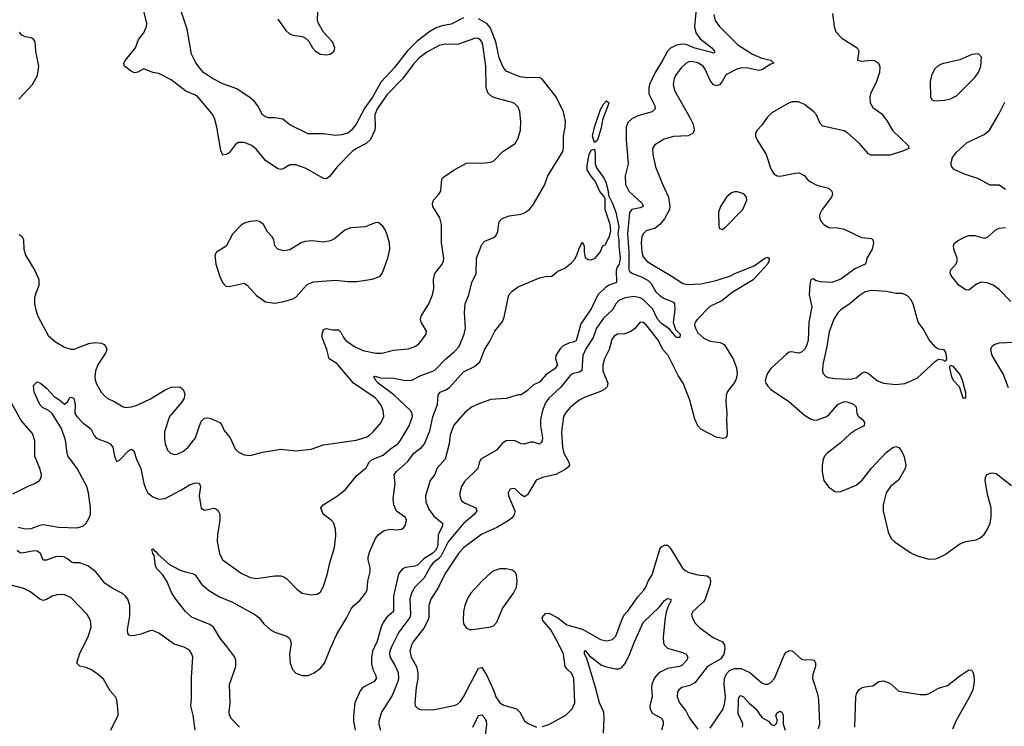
# Model space of a CAD drawing. Header units: inches. Extents: x 1682530 to 1839546, y 640742 to 791647.
# Tile 628 of 656: x 1782375 to 1788843, y 693896 to 698536. Entities that reach past the tile are written whole.
import ezdxf

# ---------------------------------------------------------------- set-up
doc = ezdxf.new("R2010")
doc.units = ezdxf.units.IN
doc.header["$MEASUREMENT"] = 0
doc.layers.add('B7689', color=7, linetype='Continuous')

msp = doc.modelspace()

# ---------------------------------------------------------------- linework, layer by layer
at = {"layer": 'B7689', "color": 5}
for points, elevation in [([(1782370, 697126), (1782390, 697113.4), (1782400.3, 697090), (1782402.6, 697030), (1782412.3, 696990), (1782475.3, 696890), (1782501.6, 696830), (1782501.6, 696790), (1782479.9, 696740.1), (1782473.1, 696710), (1782472.8, 696670), (1782480.2, 696630), (1782493.2, 696590), (1782562.9, 696462.9), (1782610, 696419.6), (1782670, 696385.3), (1782710, 696371.8), (1782732.5, 696372.5), (1782830, 696409), (1782870, 696416), (1782912.8, 696412.8), (1782930, 696403), (1782941.6, 696390), (1782947, 696370), (1782940.3, 696350), (1782887.2, 696270), (1782872, 696230), (1782867.5, 696192.5), (1782870.3, 696170), (1782881.4, 696141.4), (1782910.2, 696090.2), (1782930, 696068.7), (1782950, 696051.8), (1783005.4, 696025.4), (1783050, 695995.5), (1783070.5, 695990.5), (1783110, 695994.3), (1783150, 696007.5), (1783233.5, 696046.5), (1783330, 696105.3), (1783370, 696123.7), (1783426, 696126), (1783448.5, 696108.5), (1783459.5, 696079.5), (1783455.8, 696050), (1783438, 696022), (1783359.5, 695930), (1783327, 695830), (1783325.5, 695785.5), (1783330.4, 695750.4), (1783344.9, 695710), (1783364.7, 695690), (1783390, 695680.7), (1783410, 695682), (1783450, 695703), (1783482, 695730), (1783530, 695790.6), (1783555.1, 695870), (1783570, 695902), (1783590, 695919.5), (1783610, 695921.7), (1783630, 695917.4), (1783690.6, 695890), (1783705.5, 695870), (1783718.7, 695838.7), (1783757.6, 695790), (1783790, 695718.8), (1783810, 695699.1), (1783850, 695679.3), (1783890, 695673.7), (1783970, 695695.3), (1784090, 695716.9), (1784190, 695704.9), (1784290, 695716.5), (1784370, 695745.3), (1784585.7, 695774.3), (1784650, 695795), (1784672.5, 695807.5), (1784697.4, 695830), (1784748.6, 695891.4), (1784766.2, 695930), (1784763.4, 695970), (1784750, 696002), (1784730, 696031.8), (1784710, 696052.2), (1784568.8, 696148.8), (1784457.8, 696277.8), (1784407.2, 696310), (1784392.6, 696370), (1784363, 696450), (1784362, 696470), (1784370, 696501.3), (1784390, 696509.1), (1784430, 696499), (1784470, 696500.3), (1784485, 696485), (1784501.8, 696450), (1784517.6, 696430), (1784570, 696393.1), (1784630, 696363.9), (1784713.8, 696346.2), (1784753, 696347), (1784830, 696367), (1784930, 696375.6), (1784970, 696390.3), (1784994.2, 696405.8), (1785010, 696422.4), (1785045.1, 696470), (1785048.2, 696490), (1785012.4, 696550), (1785008.3, 696570), (1785012.4, 696590), (1785061.8, 696670), (1785087, 696730), (1785096.2, 696770), (1785093.1, 696830), (1785101.1, 696870), (1785151.2, 696930), (1785159.7, 696950), (1785161.5, 696970), (1785145.3, 697070), (1785145.3, 697190), (1785133.9, 697233.9), (1785090, 697309.4), (1785086.6, 697330), (1785094, 697350), (1785129.4, 697390), (1785140.9, 697410), (1785147.3, 697490), (1785158, 697502), (1785230, 697550.3), (1785310, 697593.1), (1785330, 697596.5), (1785410, 697594), (1785470, 697600.4), (1785490, 697608.4), (1785549.4, 697670), (1785630, 697723), (1785650, 697758.8), (1785664.4, 697810), (1785667, 697867), (1785661.1, 697930), (1785650, 697960.9), (1785624.9, 697984.9), (1785610, 697992.6), (1785490, 698023.9), (1785470, 698035.6), (1785450, 698055.1), (1785440.2, 698090), (1785438.1, 698230), (1785416.3, 698370), (1785410.9, 698390.9), (1785401.9, 698401.9), (1785390, 698412.5), (1785370, 698415.2), (1785250, 698373), (1785170, 698375), (1785130, 698366.5), (1785050, 698322.1), (1784996.6, 698283.4), (1784958.8, 698241.2), (1784890, 698148.4), (1784790, 698044.3), (1784724.3, 697950), (1784708.2, 697910), (1784710.7, 697830), (1784707.5, 697810), (1784678.6, 697750), (1784650, 697722), (1784586.9, 697690), (1784559.7, 697670), (1784460.7, 697570), (1784410, 697506.3), (1784390, 697491.2), (1784370, 697492.6), (1784257.7, 697557.7), (1784190, 697582.7), (1784150, 697581.7), (1784110, 697558), (1784090, 697551.2), (1784070, 697557.2), (1783990, 697611.2), (1783930, 697683.5), (1783900.5, 697710), (1783850, 697729.8), (1783810, 697729.7), (1783790, 697713.6), (1783750, 697661.6), (1783730, 697649.6), (1783710, 697646), (1783696.3, 697676.3), (1783670.7, 697830.7), (1783654.7, 697890), (1783638.6, 697918.6), (1783545.1, 698030), (1783530, 698041.3), (1783466.3, 698066.3), (1783370, 698140.7), (1783290, 698181.6), (1783250, 698189.6), (1783190, 698213.3), (1783150, 698191.6), (1783130, 698187.8), (1783110, 698195.8), (1783062.9, 698230), (1783058, 698250), (1783069.7, 698270), (1783136, 698350), (1783154.5, 698405.5), (1783191.2, 698450), (1783208.2, 698490), (1783209.7, 698510), (1783182.5, 698630)], 580), ([(1785290, 698547), (1785210, 698506.4), (1785150, 698495.9), (1785110, 698482.7), (1785070, 698458.5), (1784985.1, 698394.9), (1784920.3, 698330), (1784838.2, 698221.8), (1784750, 698126.9), (1784692.1, 698027.9), (1784643.3, 697956.7), (1784585.8, 697850), (1784552, 697808), (1784530, 697790.8), (1784490, 697779.3), (1784450, 697776), (1784370, 697785.3), (1784270, 697787.1), (1784150, 697845.6), (1784102.7, 697882.7), (1784051.5, 697891.5), (1784010, 697892), (1783990, 697898), (1783969.3, 697910), (1783939.5, 697970), (1783918, 697998), (1783890, 698023.7), (1783801.4, 698081.4), (1783710, 698114.8), (1783641.3, 698150), (1783583.1, 698190), (1783550, 698228.3), (1783530, 698256.3), (1783503.5, 698310), (1783474.6, 698474.6), (1783424.5, 698624.5)], 560), ([(1786821.7, 698630), (1786807.3, 698490), (1786817.4, 698450), (1786845.2, 698410), (1786920.8, 698350), (1786939.5, 698330), (1786939, 698321), (1786930, 698315.1), (1786921, 698321), (1786810, 698347.8), (1786752.3, 698372.3), (1786730, 698375.6), (1786690, 698368.5), (1786650, 698349.8), (1786630.5, 698329.5), (1786596.5, 698263.5), (1786548.6, 698190), (1786511.9, 698110), (1786507.4, 698087.4), (1786508.4, 698050), (1786546.5, 697970), (1786548.7, 697950), (1786530.2, 697929.8), (1786435.2, 697904.8), (1786395.4, 697884.6), (1786370, 697860.5), (1786359.3, 697830), (1786358.9, 697750), (1786372.8, 697590), (1786352, 697510), (1786353.9, 697453.9), (1786376.3, 697410), (1786464.5, 697330), (1786470.2, 697310), (1786450, 697300.7), (1786395.3, 697290), (1786379.8, 697270), (1786366.8, 697130), (1786375.5, 697010), (1786376.4, 696896.4), (1786383.2, 696883.2), (1786399.6, 696870), (1786464.8, 696844.8), (1786503.5, 696823.5), (1786523.3, 696803.3), (1786554.3, 696750), (1786582.5, 696722.5), (1786610, 696704.7), (1786670, 696681), (1786676.3, 696670), (1786679.6, 696630), (1786668.1, 696548.1), (1786682.7, 696502.7), (1786714.7, 696470), (1786711.2, 696450), (1786690, 696449), (1786642.9, 696502.9), (1786590, 696540.1), (1786565.5, 696570), (1786535.2, 696635.2), (1786470, 696699.2), (1786450, 696710.3), (1786410, 696718.3), (1786352.2, 696710), (1786310, 696691.9), (1786291.7, 696670), (1786269.3, 696630), (1786210, 696576.3), (1786164.6, 696510), (1786141.2, 696450), (1786092.8, 696370), (1786075.1, 696330), (1786067.5, 696232.5), (1786050, 696221.6), (1786010, 696213.5), (1785990, 696199.3), (1785930, 696123.2), (1785850.2, 696050), (1785830, 696019.7), (1785809.5, 695970), (1785795.5, 695910), (1785795.2, 695870), (1785808.5, 695790), (1785807.8, 695770), (1785800.7, 695759.3), (1785790, 695749.8), (1785750, 695761.2), (1785730, 695761.4), (1785689.7, 695749.7), (1785670, 695751.3), (1785629.7, 695769.7), (1785590, 695772.8), (1785570.3, 695769.7), (1785545.7, 695754.3), (1785507.3, 695710), (1785403.8, 695650), (1785392.9, 695627.1), (1785384.2, 695590), (1785296.7, 695503.3), (1785277.6, 695470), (1785266.7, 695430), (1785266.4, 695410), (1785277.5, 695377.5), (1785300.4, 695360.4), (1785371.3, 695331.3), (1785377.8, 695310), (1785363.5, 695290), (1785290, 695226.8), (1785206.7, 695130), (1785190, 695107.2), (1785144.5, 695015.5), (1785125.2, 694994.8), (1785091.3, 694970), (1785074.7, 694950), (1785032.4, 694870), (1784970.2, 694810), (1784949.1, 694770.9), (1784938.3, 694730), (1784943.3, 694630), (1784938.9, 694610), (1784866.3, 694513.7), (1784818.6, 694421.4), (1784806.9, 694390), (1784804.1, 694370), (1784807.6, 694347.6), (1784844, 694290), (1784860.5, 694250), (1784863.2, 694210), (1784859.1, 694190), (1784821.6, 694098.4), (1784752.8, 693990), (1784735, 693930), (1784733.2, 693910), (1784744.2, 693870)], 560), ([(1784070, 698540.3), (1784124.2, 698464.2), (1784145.5, 698445.5), (1784170, 698434.6), (1784230, 698425.6), (1784250, 698417.3), (1784274, 698394), (1784299.3, 698350), (1784318, 698330), (1784350, 698309.5), (1784390, 698304.4), (1784414, 698310), (1784430, 698319.6), (1784441.1, 698330), (1784445.1, 698350), (1784429.8, 698390), (1784370, 698453.8), (1784337, 698510), (1784330.5, 698530), (1784333.5, 698590)], 560), ([(1786934.5, 698570), (1786944.5, 698530), (1786972.4, 698490), (1787093.4, 698370), (1787189.7, 698309.7), (1787250, 698282.5), (1787310.3, 698270), (1787328.2, 698250), (1787310, 698243.4), (1787250, 698206.1), (1787230, 698202), (1787150, 698219.2), (1787110, 698216.6), (1787086, 698210), (1787021.8, 698178.2), (1787011.3, 698168.7), (1786990, 698129.6), (1786971.9, 698108.1), (1786950, 698102), (1786930, 698111.3), (1786910, 698136.3), (1786877.8, 698210), (1786864.7, 698230), (1786830, 698252.2), (1786790, 698260.7), (1786770, 698258.4), (1786750, 698247.7), (1786721, 698219), (1786683.8, 698170), (1786674, 698150), (1786668.3, 698110), (1786675.8, 698070), (1786780.2, 697890), (1786798.9, 697850), (1786806.4, 697810), (1786798, 697790), (1786766.8, 697773.2), (1786670, 697769.1), (1786608.8, 697751.2), (1786546.5, 697713.5), (1786531.7, 697690), (1786533.4, 697650), (1786551.3, 697570), (1786596.6, 697456.6), (1786637.8, 697370), (1786646.2, 697310), (1786643.2, 697290), (1786611.8, 697228.2), (1786580.3, 697190), (1786550, 697167.7), (1786490.2, 697149.8), (1786470, 697129.5), (1786461.8, 697110), (1786457.7, 697070), (1786460.9, 697010), (1786470, 696978.7), (1786494.3, 696950), (1786524.9, 696930), (1786654.8, 696854.8), (1786730, 696804.9), (1786757.3, 696797.3), (1786850, 696800.6), (1786950, 696823), (1787045.4, 696854.6), (1787073.6, 696870), (1787200.6, 696919.4), (1787270, 696970.2), (1787290, 696977.6), (1787299, 696970), (1787297.2, 696950), (1787287.5, 696930), (1787192.5, 696827.5), (1787055.2, 696744.8), (1786987.8, 696690), (1786908.1, 696651.9), (1786827.1, 696570), (1786812.8, 696550), (1786807.6, 696532.4), (1786813.4, 696510), (1786830, 696480.7), (1786870, 696443.7), (1786910, 696425.8), (1786976.6, 696416.6), (1787003.4, 696403.4), (1787061, 696310), (1787082.8, 696250), (1787088, 696210), (1787081.8, 696178.2), (1787070, 696152.9), (1787024.8, 696095.2), (1787016.2, 696070), (1787014, 696030), (1787020.8, 695950), (1787018, 695910), (1787023, 695817), (1787019.5, 695800.5), (1787010.4, 695789.6), (1786994.2, 695785.8), (1786950, 695794), (1786850, 695847.3), (1786830, 695869.5), (1786810, 695912), (1786776.6, 696036.6), (1786732.7, 696150), (1786699.6, 696199.6), (1786634.6, 696330), (1786598.9, 696370), (1786570.4, 696430.4), (1786490, 696532.8), (1786470, 696547.6), (1786450, 696549.5), (1786413.4, 696506.6), (1786390, 696487.4), (1786350, 696474), (1786302.8, 696470), (1786281.1, 696458.9), (1786265, 696435), (1786248.3, 696370), (1786216.9, 696310), (1786204.7, 696270), (1786205, 696230), (1786238.7, 696150), (1786234.4, 696125.6), (1786219.6, 696110), (1786190, 696093.7), (1786090, 696057.4), (1786050, 696037.8), (1785990, 695988.5), (1785962.9, 695957.1), (1785948.2, 695930), (1785935, 695830), (1785940.2, 695730), (1785949.3, 695690), (1785982.7, 695630), (1785986, 695610), (1785980.2, 695599.8), (1785958.5, 695581.5), (1785897.3, 695550), (1785810, 695528.9), (1785768.7, 695511.3), (1785710, 695415.1), (1785690, 695403.7), (1785670, 695415.1), (1785630, 695455.6), (1785610, 695458.4), (1785594.8, 695450), (1785583.8, 695430), (1785586, 695410), (1785626.9, 695310), (1785625.8, 695290), (1785615.3, 695270), (1785591.1, 695248.9), (1785510, 695201.5), (1785410, 695157.7), (1785290, 695068.1), (1785257.7, 695030), (1785170, 694898.7), (1785125.5, 694810), (1785075.7, 694730), (1785063.7, 694690), (1785062.4, 694610), (1785056.4, 694590), (1785030, 694540.3), (1784959.8, 694450), (1784948.3, 694430), (1784938.1, 694390), (1784946.6, 694350), (1784981.9, 694290), (1784990.8, 694250), (1784990.8, 694210), (1784979.8, 694150), (1784971.5, 694050), (1784973.7, 694030), (1784990, 694013.7), (1785007.5, 694007.5), (1785090, 694005.2), (1785228.1, 694031.9), (1785250, 694041.3), (1785270, 694059.6), (1785290, 694090.3), (1785390, 694278.3), (1785410, 694281.3), (1785443.2, 694230), (1785489.4, 694129.4), (1785502.8, 694090), (1785528.9, 694050), (1785554.9, 694034.9), (1785638.9, 694010), (1785660.8, 693990), (1785691.7, 693931.7), (1785714.7, 693914.7), (1785770, 693890.4)], 580), ([(1787715.4, 698575.4), (1787725.7, 698490), (1787736.7, 698456.7), (1787774.9, 698414.9), (1787877.1, 698350), (1787886.4, 698330), (1787878, 698270), (1787904.1, 698264.1), (1787970, 698270.3), (1787990, 698267.2), (1788015.8, 698250), (1788026.3, 698226.3), (1788024, 698190), (1788002.8, 698130), (1787964.6, 698050), (1787960.3, 698030), (1787962.3, 697990), (1787979.7, 697959.7), (1788037.4, 697917.4), (1788073.1, 697870), (1788110, 697805.3), (1788212.2, 697710), (1788214.9, 697690), (1788170.8, 697670), (1788090, 697647.3), (1787966.7, 697646.7), (1787950, 697655.1), (1787890, 697724.7), (1787814.5, 697790), (1787790, 697805.6), (1787650, 697836.4), (1787633.8, 697853.8), (1787609.8, 697910), (1787592.7, 697930), (1787530, 697979.9), (1787490, 697996.5), (1787450, 697996.5), (1787430, 697989.8), (1787316.8, 697923.2), (1787285.8, 697894.2), (1787250, 697843), (1787220.3, 697810), (1787208.4, 697790), (1787208.4, 697770), (1787216.5, 697750), (1787278.2, 697650), (1787310, 697556.3), (1787330, 697524.4), (1787350, 697510.4), (1787370, 697508.9), (1787470, 697528.8), (1787496, 697530), (1787533, 697510), (1787548.5, 697488.5), (1787570.3, 697470.3), (1787611.3, 697450), (1787688.7, 697428.7), (1787710, 697410.7), (1787714, 697390), (1787707, 697370), (1787646.4, 697290), (1787630, 697255.3), (1787631.8, 697230), (1787640.3, 697210), (1787656.4, 697190), (1787690, 697170.4), (1787750, 697168.4), (1787790, 697159.5), (1787905.5, 697105.5), (1787970, 697098.9), (1787978.3, 697090), (1787982.9, 697070), (1787975.5, 697030), (1787939.7, 696970), (1787936, 696944), (1787929.3, 696930.7), (1787860.9, 696899.1), (1787768.6, 696831.4), (1787710, 696809.8), (1787635.1, 696815.1), (1787603.6, 696823.6), (1787586.8, 696833.2), (1787571.1, 696828.9), (1787564.7, 696795.3), (1787561.5, 696730), (1787579.7, 696650), (1787559.8, 696550), (1787554.5, 696430), (1787541.9, 696390), (1787530, 696369.8), (1787510, 696352.9), (1787490, 696346.9), (1787444.4, 696355.6), (1787430, 696353.3), (1787410, 696336.9), (1787310, 696245.1), (1787284.2, 696210), (1787272.4, 696167.6), (1787276, 696150), (1787288.6, 696130), (1787310, 696107.8), (1787425.5, 696030), (1787530, 695938.9), (1787570, 695914.3), (1787590, 695907.4), (1787610, 695906.5), (1787670, 695928.3), (1787690, 695942.4), (1787750, 696009.3), (1787790, 696029.2), (1787810, 696027.1), (1787852.1, 696012.1), (1787870, 695994), (1787873.4, 695950), (1787885.3, 695930), (1787910.4, 695910), (1787924.9, 695890), (1787922.8, 695870), (1787870, 695843.1), (1787830, 695815.6), (1787763.7, 695756.3), (1787678.6, 695690), (1787662, 695670), (1787652.2, 695647.8), (1787646.2, 695610), (1787646.2, 695566.2), (1787656.5, 695510), (1787688.1, 695468.1), (1787730, 695438.5), (1787750, 695434.7), (1787770, 695437.3), (1787870, 695480.3), (1787910, 695512.4), (1787970, 695590.6), (1788067, 695693), (1788110, 695727.7), (1788130, 695733.4), (1788150, 695726), (1788170, 695701), (1788184.7, 695664.7), (1788196.4, 695610), (1788192.4, 695590), (1788150, 695514), (1788094.7, 695470), (1788066.5, 695430), (1788048.3, 695350), (1788047.6, 695310), (1788079.8, 695170), (1788100.2, 695130), (1788125.4, 695105.4), (1788230, 695035.3), (1788270, 695016.5), (1788350, 694994.6), (1788390, 694996), (1788410, 695001.7), (1788455.5, 695024.5), (1788550, 695094.9), (1788590, 695110.3), (1788658.6, 695121.4), (1788685.3, 695134.7), (1788710, 695156.3), (1788733, 695190), (1788750, 695231), (1788757.7, 695270), (1788756.4, 695330), (1788734, 695410), (1788716.9, 695510), (1788718.4, 695530), (1788729.3, 695550), (1788750, 695559.3), (1788770, 695561.3), (1788790, 695556.5), (1788890, 695476.9)], 620), ([(1782364.1, 695204.1), (1782410, 695193), (1782450, 695195.5), (1782510, 695217.8), (1782530, 695220.3), (1782630, 695203.2), (1782750, 695198.5), (1782790, 695210.3), (1782812.2, 695230), (1782834, 695270), (1782839.7, 695290), (1782840.9, 695330), (1782826.3, 695430), (1782815.2, 695470), (1782753.2, 695590), (1782692.2, 695672.2), (1782685.8, 695690), (1782675.2, 695775.2), (1782650.5, 695850.5), (1782589.2, 695949.2), (1782567.8, 695967.8), (1782524.7, 695990), (1782506.9, 696010), (1782469.4, 696090.6), (1782465.6, 696134.4), (1782490, 696158), (1782511.3, 696150), (1782550, 696117.3), (1782600.7, 696060.7), (1782638.7, 696038.7), (1782670, 696010.7), (1782690, 696026.8), (1782704.9, 696055.1), (1782710, 696058), (1782730, 696050.4), (1782739.7, 696010), (1782737.6, 695950), (1782750.1, 695930.1), (1782789.4, 695889.4), (1782843.1, 695850), (1782864.8, 695804.8), (1782877.6, 695790), (1782898.5, 695778.5), (1782950, 695762.3), (1782970.2, 695750), (1782985.8, 695730), (1782997, 695670), (1783010, 695634.8), (1783030, 695644), (1783090, 695706), (1783110, 695714.9), (1783124.9, 695704.9), (1783142.8, 695650), (1783171.2, 695590), (1783190.2, 695490.2), (1783200.7, 695460.7), (1783217.4, 695430), (1783250, 695402.3), (1783290, 695387.9), (1783330, 695392.4), (1783434, 695446), (1783490, 695481.6), (1783530, 695494.6), (1783553.1, 695493.1), (1783562.4, 695470), (1783554.3, 695410), (1783567.9, 695327.9), (1783590, 695316.4), (1783650, 695328), (1783664.1, 695324.1), (1783676.2, 695316.2), (1783688.8, 695288.8), (1783690.2, 695250.2), (1783674.3, 695154.3), (1783671.5, 695110), (1783687.8, 695030), (1783707.4, 694990), (1783719.5, 694979.5), (1783830, 694901.3), (1783890, 694874), (1783930, 694867.4), (1784050, 694884.6), (1784090, 694884.9), (1784110, 694878.4), (1784130, 694863.8), (1784195.8, 694795.8), (1784230, 694770.4), (1784290, 694758.4), (1784330, 694763.8), (1784350, 694779.1), (1784367.8, 694810), (1784395.8, 694890), (1784412.8, 694970), (1784443, 695070), (1784452, 695150), (1784449.3, 695190), (1784439, 695230), (1784422, 695250), (1784369, 695290), (1784354, 695330), (1784369, 695350), (1784455.3, 695404.7), (1784512.1, 695447.9), (1784590, 695542.4), (1784650, 695592.7), (1784671, 695630), (1784690, 695647.9), (1784762.6, 695677.4), (1784810, 695717.6), (1784858.5, 695750), (1784874.4, 695770), (1784932.5, 695870), (1784955.5, 695930), (1784952.9, 695950), (1784942, 695970), (1784833.2, 696073.2), (1784729.9, 696150), (1784712.6, 696170), (1784706.2, 696186.2), (1784699.5, 696190), (1784710, 696195.6), (1784745.3, 696185.3), (1784830, 696181.2), (1784910, 696166.3), (1784950.4, 696169.6), (1785010, 696199.8), (1785090, 696227.6), (1785103.6, 696236.4), (1785173.3, 696310), (1785230, 696354.4), (1785262.8, 696390), (1785294.2, 696470), (1785304.1, 696510), (1785296, 696610), (1785301.7, 696670), (1785326.2, 696730), (1785345.1, 696810), (1785372.5, 696870), (1785376.8, 696970), (1785410, 697058.8), (1785430, 697082.4), (1785490, 697106.4), (1785502.6, 697117.4), (1785515.2, 697144.8), (1785521.5, 697198.5), (1785527.6, 697212.4), (1785544.5, 697230), (1785590, 697247.9), (1785670, 697259.6), (1785690, 697267), (1785724.2, 697290), (1785750, 697323.8), (1785823.5, 697450), (1785843.6, 697510), (1785942.4, 697670), (1785948.1, 697691.9), (1785946.3, 697770), (1785958.3, 697830), (1785961.1, 697870), (1785946.6, 697930), (1785899.1, 698030), (1785810, 698143.8), (1785790, 698157.3), (1785710, 698154.6), (1785659.6, 698159.6), (1785570, 698198.7), (1785550, 698225.1), (1785524.7, 698284.7), (1785503.4, 698390), (1785465, 698485), (1785443.5, 698510), (1785390, 698542.5)], 560), ([(1782370, 698014), (1782459.7, 698110), (1782490.9, 698169.1), (1782501.7, 698230), (1782482, 698330), (1782477.4, 698390), (1782463.7, 698410), (1782450, 698416.9), (1782410, 698423), (1782390, 698435.1), (1782374.5, 698454.5)], 620), ([(1788850, 697421.6), (1788810, 697449.6), (1788750, 697449.7), (1788674.5, 697490), (1788581.6, 697521.6), (1788513.1, 697553.1), (1788498, 697570), (1788492.3, 697590), (1788503.4, 697630), (1788530, 697665), (1788598.7, 697730), (1788710, 697781.6), (1788745.6, 697810), (1788805.5, 697910), (1788845.6, 697994.4)], 620), ([(1783818.2, 693890), (1783765.3, 693945.3), (1783752.2, 693970), (1783750.6, 693990), (1783758.3, 694050), (1783752.9, 694170), (1783795.4, 694290), (1783795.6, 694330), (1783787.6, 694350), (1783730, 694429.8), (1783694.7, 694470), (1783647.4, 694547.4), (1783624.1, 694564.1), (1783507.2, 694610), (1783463.8, 694650), (1783401, 694730), (1783374.3, 694770), (1783341.6, 694850), (1783313.4, 694893.4), (1783276.2, 694930), (1783267, 694950), (1783258, 695018), (1783248.7, 695031.3), (1783243.1, 695056.9), (1783250, 695062), (1783264.7, 695044.7), (1783270, 695044.7), (1783283.8, 695023.8), (1783359.2, 694959.2), (1783430, 694920.9), (1783470, 694907.4), (1783510, 694900.4), (1783527.3, 694890), (1783570.3, 694830), (1783614.9, 694790), (1783686.5, 694746.5), (1783771.9, 694711.9), (1783920.4, 694630), (1783945.7, 694610), (1783978, 694570), (1784023.1, 694530), (1784050, 694514.9), (1784129.1, 694489.1), (1784140.2, 694480.2), (1784150.3, 694470), (1784159, 694439), (1784146.9, 694370), (1784151.6, 694310), (1784166.7, 694270), (1784190, 694245.5), (1784230, 694230.4), (1784270, 694230.4), (1784310, 694247), (1784350, 694278), (1784377.2, 694310), (1784415.9, 694410), (1784458.8, 694501.2), (1784524.4, 694610), (1784552.2, 694667.8), (1784570.4, 694689.6), (1784610, 694722.1), (1784647.6, 694770), (1784657.6, 694790), (1784663, 694850), (1784677.8, 694910), (1784677.1, 694937.1), (1784664.5, 694990), (1784665, 695010), (1784676.9, 695050), (1784711.3, 695130), (1784730, 695153.2), (1784770, 695180.9), (1784810, 695190.2), (1784853.4, 695186.6), (1784884, 695190), (1784899.4, 695200.6), (1784910, 695216.3), (1784915.6, 695250), (1784910, 695267.3), (1784850, 695309.8), (1784832, 695350), (1784829.4, 695390), (1784842.5, 695490), (1784835.4, 695550), (1784849.7, 695570), (1784924.4, 695635.6), (1784965, 695690), (1785013.9, 695726.1), (1785034.7, 695750), (1785070, 695836.5), (1785090, 695928.5), (1785118.7, 696010), (1785124.4, 696070), (1785130, 696081.3), (1785137.4, 696090), (1785174.7, 696105.3), (1785199, 696121), (1785290, 696223.2), (1785361.9, 696258.1), (1785397.2, 696290), (1785430, 696373.4), (1785460.1, 696419.9), (1785496.2, 696490), (1785546.9, 696553.1), (1785557.1, 696582.9), (1785582.9, 696710), (1785590, 696730.7), (1785610, 696753.4), (1785650, 696782), (1785790, 696840.7), (1785829.4, 696850.6), (1785870, 696851.3), (1785910, 696884.7), (1785955.5, 696904.5), (1786000.9, 696939.1), (1786018.6, 696961.4), (1786035.3, 696990), (1786050, 697034), (1786070, 697074), (1786082, 697050), (1786082, 697010), (1786090, 696974), (1786110, 696962), (1786130, 696958), (1786155.3, 696970), (1786188, 697010), (1786206, 697050), (1786222, 697058), (1786250, 697112), (1786259.3, 697150), (1786253.3, 697190), (1786222, 697290), (1786221.5, 697361.5), (1786215.3, 697375.3), (1786187, 697407), (1786155.6, 697475.6), (1786128, 697508), (1786102.9, 697550), (1786102.2, 697577.8), (1786116.9, 697650), (1786130, 697678.8), (1786150, 697684.7), (1786155.4, 697655.4), (1786154.4, 697590), (1786164.1, 697564.1), (1786213.6, 697493.6), (1786225, 697470), (1786240.3, 697410), (1786242, 697382), (1786270, 697328.2), (1786290, 697271.8), (1786310, 697174.8), (1786303.7, 697130), (1786311.2, 697091.2), (1786310.6, 697050), (1786318.5, 696970), (1786311.9, 696930), (1786299.2, 696910), (1786293.5, 696890), (1786296.4, 696810), (1786248.2, 696791.8), (1786222.9, 696777.1), (1786172.9, 696730), (1786130, 696638), (1786061.8, 696538.2), (1786030, 696428.2), (1786010, 696418.7), (1785985.7, 696414.3), (1785945.5, 696394.5), (1785926, 696374), (1785897.6, 696330), (1785894, 696310), (1785908.4, 696270), (1785890, 696243.1), (1785832.9, 696207.1), (1785790, 696156), (1785750, 696138), (1785710, 696101.2), (1785670, 696073.2), (1785650, 696072.7), (1785570, 696049.6), (1785470, 696042.2), (1785401.5, 696018.5), (1785346.7, 695993.3), (1785301.2, 695958.8), (1785227.5, 695872.5), (1785203.7, 695810), (1785195.9, 695750), (1785170.9, 695650), (1785115.6, 695590), (1785101.6, 695550), (1785071.8, 695510), (1785040.7, 695410), (1785042.5, 695370), (1785062.9, 695322.9), (1785096, 695276), (1785151.7, 695230), (1785153, 695210), (1785124.9, 695155.1), (1785121.9, 695090), (1785116.9, 695070), (1785107.3, 695050), (1785090, 695032.7), (1785030, 694996), (1784990, 694956.6), (1784970, 694946.7), (1784910, 694939.7), (1784890, 694930.9), (1784863.3, 694896.7), (1784830.6, 694750), (1784830.8, 694650), (1784787.3, 694612.7), (1784762.1, 694577.9), (1784749.7, 694550.3), (1784723.7, 694456.3), (1784692.4, 694390), (1784685.9, 694345.9), (1784686.1, 694306.1), (1784694.2, 694270), (1784714.3, 694230), (1784717.1, 694210), (1784703.6, 694190), (1784630, 694151.1), (1784611, 694130), (1784576.8, 694050), (1784566.8, 693966.8), (1784567.7, 693930), (1784577.8, 693870)], 540), ([(1788886.3, 696686.3), (1788806.3, 696766.3), (1788770, 696792.9), (1788730, 696809), (1788690, 696811.8), (1788660.7, 696799.3), (1788610, 696760.5), (1788590, 696761.3), (1788546.3, 696790), (1788498.3, 696850), (1788488.3, 696870), (1788488.8, 696891.2), (1788526.7, 696933.3), (1788534.2, 696950), (1788533.8, 696970), (1788510.7, 697030), (1788508.9, 697050), (1788514.1, 697065.9), (1788535.5, 697084.5), (1788590, 697112.1), (1788610, 697118.8), (1788650, 697119.6), (1788710, 697101.1), (1788731.5, 697108.5), (1788790, 697158), (1788810, 697167.2), (1788850.6, 697170.6)], 620), ([(1788870, 696119.5), (1788835.1, 696210), (1788763.5, 696330), (1788754.7, 696370), (1788760.5, 696390), (1788776.5, 696403.5), (1788810, 696413.4), (1788910, 696418)], 620), ([(1782330, 695423.7), (1782430, 695473.4), (1782474, 695490), (1782505.2, 695510), (1782515.1, 695530), (1782518.4, 695550), (1782507.6, 695590), (1782475.1, 695670), (1782473.7, 695770), (1782458.2, 695818.2), (1782385.2, 695905.2), (1782260.3, 696130)], 580), ([(1785810, 693894), (1785850, 693907.2), (1785963.7, 693970), (1786005.1, 694010), (1786022.4, 694050), (1786015.2, 694210), (1786001.9, 694241.9), (1785970.5, 694270.5), (1785957.4, 694290), (1785946.8, 694370), (1785908.8, 694450), (1785863.8, 694530), (1785810.8, 694590), (1785806.8, 694610), (1785830, 694637.3), (1785850, 694639.1), (1785910, 694609.4), (1785970, 694563.3), (1786073, 694533), (1786190, 694465.2), (1786230, 694458.3), (1786270, 694465.3), (1786290, 694487.7), (1786333.9, 694606.1), (1786348, 694630), (1786370, 694651.8), (1786434.7, 694745.3), (1786476, 694790), (1786488.6, 694810), (1786503.5, 694850), (1786530, 694890.5), (1786581.1, 695058.9), (1786590, 695074.9), (1786610, 695086.5), (1786630, 695084.6), (1786647.8, 695067.8), (1786730, 694934.4), (1786750, 694916), (1786770, 694906.4), (1786830, 694890.8), (1786890, 694883.5), (1786908, 694870), (1786912.7, 694850), (1786910.8, 694830), (1786877.2, 694730), (1786866.7, 694713.3), (1786796.9, 694650), (1786788.9, 694630), (1786791.8, 694610), (1786813.2, 694573.2), (1786843.4, 694543.4), (1786930, 694479.3), (1786991.3, 694451.3), (1787005.4, 694430), (1787007, 694407), (1787000.9, 694370), (1786980.1, 694339.9), (1786893.6, 694290), (1786810, 694182.2), (1786776.8, 694163.2), (1786725.5, 694150), (1786704.7, 694135.3), (1786697.2, 694122.8), (1786694.3, 694090), (1786709, 694050), (1786750, 693997), (1786774.3, 693950), (1786830, 693878)], 580), ([(1783527.3, 693870), (1783514.3, 693970), (1783499.7, 694030), (1783503.8, 694076.2), (1783502.8, 694217.2), (1783511.3, 694350), (1783506.6, 694370), (1783490, 694396), (1783455.3, 694415.3), (1783390, 694435.6), (1783290, 694507.6), (1783250, 694526), (1783230, 694523.5), (1783170, 694500.4), (1783131.6, 694491.6), (1783109.6, 694489.6), (1783094.5, 694494.5), (1783086.3, 694506.3), (1783082.6, 694530), (1783097.6, 694622.4), (1783097.6, 694690), (1783086.3, 694730), (1783070.7, 694750.7), (1783050, 694767.8), (1782982.4, 694802.4), (1782935.2, 694835.2), (1782874.7, 694910), (1782821.6, 694950), (1782770, 694969), (1782730, 694969.8), (1782714.8, 694974.8), (1782690, 694996.7), (1782670, 695007.3), (1782650, 695011.3), (1782611.2, 695008.8), (1782550, 694988.1), (1782530, 694986.6), (1782510.9, 695030), (1782490, 695045.1), (1782470, 695047.8), (1782390, 695033.5), (1782376.2, 695036.2), (1782357.6, 695050)], 560), ([(1782974, 693870), (1783021.2, 693970), (1783021.2, 693990), (1783013.1, 694073.1), (1783003.7, 694090), (1782968.6, 694128.6), (1782925.5, 694205.5), (1782890, 694236.9), (1782846.1, 694266.1), (1782810, 694282.2), (1782771.1, 694291.1), (1782749.7, 694309.7), (1782768.7, 694370), (1782827.7, 694490), (1782844.4, 694550), (1782843.1, 694570), (1782839.1, 694590), (1782818.3, 694630), (1782710, 694741.3), (1782670, 694759.7), (1782630, 694762.6), (1782588.4, 694751.6), (1782550, 694728), (1782530, 694723), (1782506.6, 694730), (1782441.8, 694781.8), (1782401.8, 694801.8), (1782310, 694825.7)], 580), ([(1786209.1, 693850.9), (1786215.4, 693950), (1786212.5, 693990), (1786183.2, 694050), (1786158, 694150), (1786100.4, 694340.4), (1786084.5, 694370), (1786085.1, 694390), (1786090, 694392.9), (1786118.4, 694358.4), (1786197.5, 694297.5), (1786230, 694285.8), (1786290, 694274), (1786310, 694273.6), (1786330, 694283.2), (1786350, 694306.3), (1786379.4, 694360.6), (1786413.2, 694450), (1786470, 694576.9), (1786578.8, 694681.2), (1786610, 694721.6), (1786630, 694734.9), (1786653.4, 694730), (1786650.3, 694710), (1786640.6, 694699.4), (1786624.7, 694655.3), (1786615.3, 694610), (1786602, 694482), (1786604.5, 694444.5), (1786610.3, 694430), (1786630.2, 694410.2), (1786730, 694381.3), (1786752.4, 694370), (1786764.2, 694350), (1786756.9, 694330), (1786723.6, 694296.4), (1786710, 694289.9), (1786630, 694275.2), (1786572.9, 694247.1), (1786544.8, 694215.2), (1786527.1, 694170), (1786524.5, 694150), (1786530.1, 694090), (1786514.2, 694030), (1786515.8, 694010), (1786530, 693982.9), (1786590.9, 693950), (1786601, 693930), (1786603.1, 693910), (1786592, 693870)], 560), ([(1786910, 693883.7), (1786993.1, 694006.9), (1787007.7, 694050), (1787011, 694089), (1787001.7, 694170), (1787005, 694210), (1787018.3, 694241.7), (1787037.7, 694262.3), (1787070, 694276.4), (1787114.7, 694274.7), (1787171.6, 694250), (1787250, 694182.6), (1787270, 694173.7), (1787290, 694173.7), (1787310, 694184.6), (1787332.7, 694210), (1787397.5, 694362.5), (1787410, 694382.4), (1787422.7, 694390), (1787430, 694393.7), (1787450, 694392), (1787510, 694337.8), (1787530, 694333.6), (1787575.4, 694335.4), (1787594, 694330), (1787602.2, 694310), (1787602, 694290), (1787584.3, 694235.7), (1787582, 694210), (1787615, 694110), (1787623.5, 694070), (1787629.2, 693910), (1787620, 693880)], 580), ([(1787860.4, 693890), (1787868.3, 694091.7), (1787872.3, 694110), (1787890, 694138.8), (1787910, 694150.8), (1787930, 694156), (1787978.6, 694161.4), (1788018, 694190), (1788050, 694194.8), (1788090, 694178.8), (1788150, 694126), (1788290, 694104.9), (1788330, 694105.5), (1788350, 694110.6), (1788410, 694146), (1788470, 694163.7), (1788550, 694226.7), (1788610, 694266), (1788630, 694264.7), (1788639.9, 694239.9), (1788644.1, 694204.1), (1788643.1, 694170), (1788633.4, 694130), (1788604, 694070), (1788525.9, 693934.1), (1788502.7, 693877.3)], 580), ([(1787123.9, 693890), (1787125, 693910), (1787118.9, 693930), (1787094.9, 693974.9), (1787097.4, 694070), (1787101.1, 694090), (1787110, 694099.5), (1787130, 694090.2), (1787167.7, 694047.7), (1787210.2, 694010), (1787250, 693954.9), (1787293.4, 693930), (1787310, 693910.7), (1787323, 693903), (1787330, 693902), (1787341.2, 693910), (1787352.3, 693930), (1787343, 693970), (1787350, 693984), (1787370, 693995.8), (1787380.7, 693990), (1787390, 693971.3), (1787390.3, 693910), (1787402.4, 693870)], 560), ([(1785351.3, 693890), (1785390, 693967.2), (1785410, 693971.6), (1785430, 693948.7), (1785439, 693930), (1785441.6, 693910), (1785433.6, 693833.6)], 560)]:
    msp.add_lwpolyline(points, dxfattribs=dict(at, elevation=elevation))
for points, elevation in [([(1788672.5, 698312.5), (1788630, 698307.3), (1788550, 698272.8), (1788435.1, 698244.9), (1788407.5, 698232.5), (1788384.9, 698210), (1788363.8, 698170), (1788355.5, 698130), (1788357.3, 698030), (1788366, 698010), (1788383.4, 698003.4), (1788450, 698008.2), (1788490, 698017), (1788530, 698034.9), (1788650, 698156.3), (1788673.3, 698190), (1788689.6, 698230), (1788692.3, 698290)], 640), ([(1786150, 697728.7), (1786138.7, 697770), (1786150, 697831), (1786190, 697946.8), (1786210, 697982), (1786230, 698004), (1786244, 697990), (1786239.5, 697970), (1786202.5, 697877.5), (1786195, 697825), (1786170, 697744)], 540), ([(1787090, 697406), (1787070, 697406), (1787050, 697399.2), (1787017.4, 697370), (1786977.6, 697310), (1786964.7, 697270), (1786967, 697187), (1786970, 697166), (1786990, 697159.1), (1787010, 697170.6), (1787126.3, 697290), (1787151.6, 697350), (1787149.6, 697370), (1787131.6, 697391.6)], 620), ([(1783930, 697214.2), (1783890, 697211.6), (1783850, 697200.7), (1783830, 697187.1), (1783773.1, 697126.9), (1783731.8, 697048.2), (1783667.7, 697010), (1783655.8, 696990), (1783664, 696930), (1783688.9, 696850), (1783707.2, 696810), (1783730, 696787), (1783750, 696784.6), (1783850, 696804.9), (1783870, 696793.7), (1783930, 696724), (1783990, 696683.6), (1784050, 696674.6), (1784110, 696684.6), (1784170, 696702.8), (1784190, 696713.6), (1784263.7, 696796.3), (1784304.9, 696815.1), (1784450, 696825.5), (1784530, 696817.3), (1784590, 696817.8), (1784690, 696832.2), (1784740.4, 696850), (1784755.7, 696870), (1784793.3, 696970), (1784806.5, 697030), (1784803.5, 697070), (1784790, 697124), (1784776.3, 697156.3), (1784759.6, 697179.6), (1784730, 697205.2), (1784710, 697202.7), (1784644, 697176), (1784550, 697169.7), (1784510, 697153.7), (1784443.9, 697096.1), (1784417.3, 697082.7), (1784370, 697075.9), (1784295.9, 697084.1), (1784250, 697080.4), (1784223.8, 697070), (1784150, 697024.8), (1784110, 697017.1), (1784071.8, 697030), (1784051.6, 697050), (1784045.1, 697090), (1784034.3, 697110), (1784003.6, 697143.6), (1783977.2, 697190), (1783951.3, 697210)], 620), ([(1787970, 696758.4), (1787930, 696747.9), (1787890, 696723.5), (1787830, 696672.3), (1787769, 696631), (1787749.1, 696610), (1787723.5, 696570), (1787692.7, 696487.3), (1787678, 696390), (1787651.8, 696271.8), (1787648.4, 696228.4), (1787652.3, 696212.3), (1787670, 696193.4), (1787687.4, 696187.4), (1787730, 696179.5), (1787830, 696174.7), (1787870, 696183.2), (1787910, 696217.2), (1787930, 696222.6), (1787950, 696213.2), (1788010, 696165.4), (1788050, 696148.2), (1788130, 696139.6), (1788190, 696146.7), (1788270, 696182.6), (1788390, 696293.4), (1788410, 696306.8), (1788442, 696302), (1788450, 696294), (1788462, 696298), (1788466, 696314), (1788459, 696350), (1788448.9, 696368.9), (1788410, 696372.7), (1788390, 696386), (1788350, 696434), (1788310, 696506), (1788278, 696550), (1788244.2, 696670), (1788230, 696698), (1788210, 696719.5), (1788190, 696732.3), (1788170, 696738), (1788130, 696737.6), (1788070, 696752.1)], 640), ([(1788490, 696266), (1788482, 696258), (1788482, 696250), (1788496, 696190), (1788510, 696166), (1788546.8, 696126.8), (1788570, 696052), (1788590, 696054), (1788590, 696086), (1788569, 696170), (1788550, 696208.7), (1788530, 696235.3), (1788510, 696258)], 640), ([(1785570.6, 694930.6), (1785530, 694930.6), (1785490, 694916.1), (1785470, 694903.2), (1785410, 694849.9), (1785338.7, 694770), (1785319.9, 694740.1), (1785298.5, 694690), (1785290.1, 694650), (1785287.2, 694590), (1785290.2, 694570), (1785310, 694539.7), (1785330, 694531.8), (1785350, 694532.4), (1785470, 694548.4), (1785490, 694558.6), (1785510, 694579.5), (1785547.6, 694670), (1785619.9, 694770), (1785637.7, 694810), (1785642, 694850), (1785638.5, 694890), (1785627.8, 694910), (1785610, 694921.5)], 620)]:
    msp.add_lwpolyline(points, close=True, dxfattribs=dict(at, elevation=elevation))

doc.saveas('drawing.dxf')
